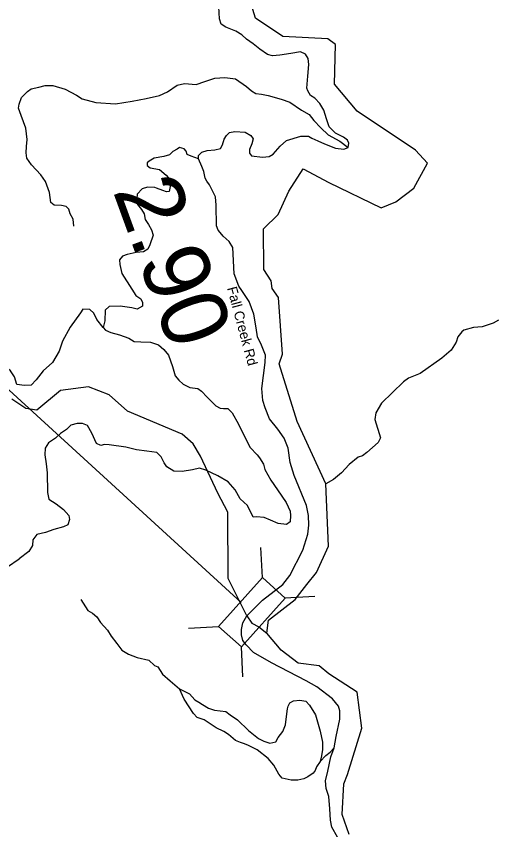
# Model space of a CAD drawing. Extents: x 1248089 to 1457196, y 820910 to 988753.
# Drawn here: x 1281298 to 1284931, y 901879 to 908013 of the extents above; entities that cross this region are included whole.
import ezdxf

# ---------------------------------------------------------------- set-up
doc = ezdxf.new("R2010")
doc.units = 0
for name, color, linetype in [('Exist Hydrographic Creek Single Shore', 7, 'Continuous'), ('Exist Hydrographic Misc Water Feature', 7, 'Continuous'), ('Exist Road Non-System Type 51', 7, 'Continuous'), ('Exist Road Secondary Structure Standard Bridge CELL', 7, 'Continuous'), ('Exist Road Secondary Structure Standard Bridge Number Label', 7, 'Continuous'), ('Exist Road Secondary Type 51 Attributed', 7, 'Continuous'), ('Exist Road Secondary Type 51 Label', 7, 'Continuous'), ('Prop GRAU CAT1 Cell', 7, 'Continuous')]:
    doc.layers.add(name, color=color, linetype=linetype)

msp = doc.modelspace()

# ---------------------------------------------------------------- linework, layer by layer
at = {"layer": 'Exist Hydrographic Creek Single Shore'}
for points in [[(1283490.1, 903729), (1283562.3, 903819.3), (1283652.6, 904018), (1283634.5, 904487.8), (1283417.9, 904957.5), (1283281, 905391), (1283307.1, 905465.9), (1283276, 905893.2), (1283228, 905959.9), (1283221.1, 906019.1), (1283165.1, 906102.3), (1283164.1, 906411), (1283275, 906517), (1283354, 906692.7), (1283462.2, 906862.6), (1283656.1, 906758.9), (1284052, 906567.1), (1284161, 906614.2), (1284298.3, 906715.9), (1284400.9, 906904.7), (1284310.7, 907002.2), (1283869, 907296.3), (1283699, 907500), (1283706.8, 907798.9), (1283648.8, 907842.7), (1283308, 907859.1), (1283103.1, 907997.8), (1283019.5, 908270)], [(1283038.1, 903493.2), (1282897.6, 903772.6)], [(1283810.2, 901844.7), (1283756.1, 901993.5), (1283770.2, 902226.3), (1283796.1, 902294.7), (1283905.4, 902645), (1283869.2, 902916), (1283657.1, 903055.8), (1283583.1, 903116.4), (1283425.1, 903135.9), (1283296.9, 903233.6), (1283189.1, 903360.6), (1283200.1, 903458.9), (1283403.2, 903615.5), (1283490.1, 903729)], [(1283038.1, 903493.2), (1283075.9, 903437.9), (1283128.3, 903408.8), (1283189.1, 903360.6)]]:
    msp.add_lwpolyline(points, dxfattribs=at)
at = {"layer": 'Exist Hydrographic Misc Water Feature'}
for points in [[(1284937.5, 905721.3), (1284896.9, 905698.2), (1284812.3, 905672.1), (1284748, 905665.9), (1284675.5, 905645.2), (1284659.1, 905634.2), (1284630.1, 905594.5), (1284617.3, 905555.3), (1284579.7, 905496.2), (1284508.2, 905435.3), (1284345.2, 905319.5), (1284256.3, 905283.5), (1284219.6, 905256.4), (1284053.5, 905094.8), (1284011.6, 905023.3), (1284002.4, 904971.8), (1284045.2, 904834.8), (1284028.1, 904799), (1283942.3, 904722.7), (1283909.6, 904699.5), (1283877.4, 904688.8), (1283810.1, 904634.2), (1283752.4, 904569.7), (1283691.1, 904519.3), (1283634.5, 904487.8)], [(1282897.6, 903772.6), (1282893.7, 904273.1), (1282820.1, 904416.7), (1282688, 904697), (1282632.1, 904790), (1282550, 904860.6), (1282138.1, 905036.3), (1281999.1, 905157.2), (1281842.1, 905219.4), (1281633, 905190.8), (1281454, 905043.4), (1281371, 905054.9), (1281264, 905125.9)]]:
    msp.add_lwpolyline(points, dxfattribs=at)
at = {"layer": 'Exist Road Non-System Type 51'}
for points in [[(1281731.6, 906430.1), (1281726.4, 906481.7), (1281705.8, 906523.1), (1281695.4, 906559.3), (1281674.8, 906577.4), (1281638.6, 906585.1), (1281584.4, 906587.7), (1281558.5, 906608.4), (1281548.2, 906683.3), (1281519.8, 906766), (1281483.7, 906817.7), (1281413.9, 906892.7), (1281377.8, 906941.8), (1281372.6, 906983.1), (1281375.2, 907029.6), (1281380.4, 907083.9), (1281370, 907169.2), (1281333.9, 907264.8), (1281315.8, 907319.1), (1281321, 907350.1), (1281336.4, 907399.2), (1281382.9, 907445.7), (1281411.3, 907466.4), (1281467.6, 907478.3), (1281516.6, 907491.2), (1281573.5, 907491.2), (1281666.4, 907462.8), (1281751.7, 907418.8), (1281795.6, 907390.4), (1281898.9, 907362), (1282046.1, 907351.6), (1282172.6, 907372.3), (1282278.5, 907393), (1282379.2, 907416.3), (1282438.6, 907442.1), (1282510.9, 907493.8), (1282567.7, 907506.7), (1282655.5, 907499), (1282720.1, 907519.6), (1282795, 907545.5), (1282872.5, 907550.6), (1282952.5, 907540.3), (1283035.2, 907483.5), (1283073.9, 907449.9), (1283106.6, 907429.2), (1283147.9, 907424), (1283199.5, 907416.3), (1283297.7, 907387.8), (1283362.2, 907364.6), (1283450, 907305.1), (1283506.8, 907271.5), (1283543, 907227.6), (1283594.7, 907170.7), (1283651.5, 907119), (1283739.3, 907069.9), (1283803, 907023)], [(1282673.6, 906938.6), (1282618.9, 906957.3), (1282587.9, 906970.2), (1282580.2, 906996), (1282564.7, 907014.1), (1282528.5, 907021.9), (1282513, 907011.5), (1282479.5, 906993.4), (1282453.6, 906967.6), (1282412.3, 906954.7), (1282337.4, 906941.8), (1282301.3, 906921.1), (1282285.8, 906908.2), (1282285.8, 906887.5), (1282309, 906869.4), (1282378.7, 906856.5), (1282427.8, 906815.1), (1282456.2, 906781.5), (1282458.8, 906729.8), (1282451, 906691.1), (1282430.4, 906688.5), (1282404.6, 906698.8), (1282355.5, 906716.9), (1282342.6, 906722.1), (1282288.3, 906724.7), (1282247, 906711.7), (1282210.9, 906670.4), (1282208.3, 906636.8), (1282213.4, 906592.9), (1282241.9, 906556.7), (1282262.5, 906523.1), (1282270.3, 906479.1), (1282296.1, 906443), (1282319.3, 906401.6), (1282329.7, 906362.8), (1282306.4, 906290.5), (1282290.9, 906256.9), (1282257.4, 906236.2), (1282203.1, 906231), (1282136, 906215.5), (1282099.8, 906202.6), (1282076.6, 906176.8), (1282079.2, 906140.6), (1282094.7, 906073.4), (1282169.6, 905953.8), (1282200.6, 905907.3), (1282236.8, 905881.4), (1282249.7, 905855.6), (1282249.7, 905827.2), (1282210.9, 905803.9), (1282169.6, 905814.2), (1282081.8, 905827.2), (1281999.2, 905824.6), (1281968.2, 905796.1), (1281965.6, 905716), (1281952.7, 905666.9)], [(1281952.7, 905666.9), (1281906.2, 905726.4), (1281882.9, 905772.9), (1281852, 905801.3), (1281800.3, 905803.9), (1281782.2, 905775.5), (1281704.7, 905669.5), (1281647.9, 905563.5), (1281622.1, 905488.6), (1281570.5, 905403.3), (1281500.7, 905338.7), (1281449.1, 905271.5), (1281410.3, 905230.2), (1281361.3, 905227.6), (1281301.9, 905235.3), (1281283.8, 905294.8), (1281255.4, 905338.7), (1281214.1, 905372.3), (1281154.7, 905457.6), (1281121.1, 905530)], [(1281952.7, 905666.9), (1281970.8, 905646.2), (1282012.1, 905628.2), (1282076.6, 905610.1), (1282146.4, 905586.8), (1282187.7, 905561), (1282236.8, 905558.4), (1282311.6, 905555.8), (1282371, 905535.1), (1282412.4, 905498.9), (1282445.9, 905457.6), (1282476.9, 905372.3), (1282497.6, 905302.5), (1282523.4, 905268.9), (1282557, 905237.9), (1282608.6, 905214.7), (1282668, 905206.9), (1282696.4, 905186.2), (1282737.8, 905139.7), (1282804.9, 905075.1), (1282835.2, 905057.9), (1282861, 905055.3), (1282894.6, 905055.3), (1282928.2, 905021.7), (1282974.7, 904936.4), (1283026.3, 904833), (1283062.5, 904760.7), (1283116.7, 904706.4), (1283132.2, 904683.1), (1283163.2, 904636.6), (1283173.5, 904595.3), (1283219.7, 904516.2), (1283268.8, 904441.3), (1283333.4, 904345.6), (1283364.3, 904281), (1283366.9, 904247.4), (1283364.3, 904200.9), (1283335.9, 904180.2), (1283274, 904188), (1283217.1, 904213.8), (1283168.1, 904234.5), (1283111.3, 904239.7), (1283085.4, 904237.1)], [(1283085.4, 904237.1), (1283041.5, 904325), (1282987.3, 904374.1), (1282948.6, 904441.3), (1282896.9, 904503.3), (1282819.4, 904547.2), (1282729, 904591.1), (1282680, 904606.7), (1282628.3, 904593.7), (1282550.8, 904580.8), (1282486.3, 904583.4), (1282434.6, 904614.4), (1282414, 904645.4), (1282390.7, 904691.9), (1282359.7, 904723), (1282282.3, 904733.3), (1282204.8, 904743.6), (1282124.7, 904764.3), (1281998.2, 904782.4), (1281963.3, 904784.4), (1281934.9, 904776.6), (1281903.9, 904792.1), (1281867.7, 904869.6), (1281836.7, 904926.5), (1281798, 904942), (1281756.7, 904942), (1281710.2, 904929.1), (1281676.6, 904898.1), (1281632.7, 904867.1), (1281594, 904830.9), (1281542.3, 904797.3), (1281516.5, 904755.9), (1281513.9, 904706.8), (1281524.2, 904637), (1281532, 904569.8), (1281534.6, 904422.5), (1281544.9, 904370.8), (1281599.1, 904337.2), (1281653.4, 904293.3), (1281694.5, 904247.6), (1281699.7, 904219.2), (1281686.8, 904177.8), (1281653.2, 904162.3), (1281580.9, 904144.2), (1281518.9, 904121), (1281454.4, 904105.5), (1281423.4, 904064.1), (1281420.8, 904022.8), (1281392.4, 903976.2), (1281318.9, 903922.5)], [(1281233.1, 903862.4), (1281318.9, 903922.5)], [(1281784.9, 903616.2), (1281839.1, 903533.5), (1281872.7, 903512.8), (1281906.3, 903484.4), (1281934.7, 903443.1), (1281986.3, 903383.6), (1282014.7, 903339.7), (1282056.1, 903282.8), (1282094.8, 903233.7), (1282143.9, 903202.7), (1282211, 903176.9), (1282298.8, 903158.8), (1282340.1, 903117.4), (1282366, 903107.1), (1282402.1, 903052.8), (1282458.9, 903001.1), (1282528.7, 902941.7), (1282606.1, 902902.9), (1282644.9, 902859), (1282675.9, 902840.9), (1282704.3, 902822.8), (1282748.2, 902797), (1282794.7, 902781.4), (1282879.9, 902771.1), (1282910.9, 902745.3), (1282967.7, 902709.1), (1283050.3, 902626.4), (1283126.7, 902568.5), (1283165.5, 902547.9), (1283212, 902532.4), (1283255.9, 902542.7), (1283273.9, 902573.7), (1283310.1, 902620.2), (1283328.2, 902669.3), (1283335.9, 902733.9), (1283343.7, 902790.8), (1283348.8, 902811.5), (1283361.8, 902837.3), (1283390.2, 902850.2), (1283436.6, 902855.4), (1283483.1, 902847.7), (1283511.5, 902819.2), (1283555.4, 902746.9), (1283591.6, 902622.8), (1283609.7, 902540.1), (1283609.7, 902483.3), (1283601.9, 902436.7), (1283591.6, 902392.8)], [(1283591.6, 902392.8), (1283563.2, 902354), (1283552.9, 902325.6), (1283537.4, 902304.9), (1283498.6, 902279.1), (1283467.6, 902263.6), (1283421.2, 902253.2), (1283372.1, 902253.2), (1283304.9, 902268.7), (1283279.1, 902297.2), (1283240.4, 902367), (1283199.1, 902416.1), (1283116.4, 902480.7), (1283049.3, 902514.3), (1283020.9, 902527.2), (1282989.9, 902537.5), (1282951.1, 902553), (1282899.5, 902597), (1282863.3, 902620.2), (1282806.5, 902648.7), (1282716.1, 902708.1), (1282661.9, 902726.2), (1282636.1, 902754.6), (1282563.7, 902863.2), (1282528.7, 902941.7)], [(1283591.6, 902392.8), (1283632.9, 902439.3), (1283666.5, 902465.2), (1283697.1, 902496.1)]]:
    msp.add_lwpolyline(points, dxfattribs=at)
at = {"layer": 'Exist Road Secondary Structure Standard Bridge CELL'}
for p, q in [((1283156.3, 903780), (1283144.3, 904006.1)), ((1283324.7, 903628.7), (1283550.7, 903640.7)), ((1282598, 903400.1), (1282824.1, 903412.1)), ((1283008.3, 903031.2), (1282996.3, 903257.3))]:
    msp.add_line(p, q, dxfattribs=at)
msp.add_lwpolyline([(1282824.1, 903412.1), (1283155.5, 903780.8), (1283327.7, 903625.9), (1282996.3, 903257.3)], close=True, dxfattribs=at)
at = {"layer": 'Exist Road Secondary Structure Standard Bridge Number Label'}
msp.add_line((1282996, 903592.4), (1280155.4, 906188.7), dxfattribs=at)
at = {"layer": 'Exist Road Secondary Type 51 Attributed'}
for points in [[(1282932.6, 906270.2), (1282905.5, 906314.8), (1282858.9, 906355.6), (1282835.5, 906381.5), (1282821, 906400.8), (1282808.9, 906433.4), (1282806.4, 906588.1), (1282801.6, 906651), (1282779.9, 906692.1), (1282755.7, 906740.4), (1282736.4, 906769.4), (1282724.3, 906791.2), (1282712.2, 906841.9), (1282697.7, 906880.6), (1282673.6, 906938.6), (1282674, 906962.5), (1282698.1, 906986.7), (1282739.2, 907001.2), (1282797.2, 907006), (1282838.2, 907015.7), (1282855.1, 907042.3), (1282867.2, 907085.8), (1282884.1, 907112.4), (1282905.9, 907136.6), (1282946.9, 907143.8), (1283024.2, 907139), (1283067.7, 907114.8), (1283084.6, 907088.2), (1283075, 907052), (1283058.1, 907008.5), (1283058.1, 906979.4), (1283072.5, 906960.1), (1283154.7, 906950.4), (1283205.4, 906955.3), (1283235.3, 906972.2), (1283288.5, 907032.6), (1283336.8, 907076.1), (1283445.5, 907107.6), (1283503.5, 907107.6), (1283527.6, 907093.1), (1283573.5, 907073.7), (1283624.2, 907052), (1283706.4, 907018.1), (1283769.2, 907010.9), (1283803, 907023), (1283807.8, 907056.8), (1283798.2, 907078.6), (1283766.8, 907100.3), (1283707, 907130.8), (1283658.7, 907179.1), (1283639.4, 907239.5), (1283617.7, 907304.8), (1283588.7, 907355.6), (1283550, 907394.3), (1283518.6, 907416), (1283496.9, 907449.9), (1283489.6, 907471.6), (1283496.9, 907561.1), (1283506.5, 907648.1), (1283499.3, 907694), (1283480, 907727.9), (1283443.7, 907744.8), (1283368.8, 907732.7), (1283286.7, 907718.2), (1283231.2, 907713.4), (1283192.5, 907725.5), (1283134.5, 907764.2), (1283086.2, 907805.3), (1283036, 907840.7), (1282999.8, 907872.1), (1282953.9, 907901.2), (1282879, 907930.2), (1282842.8, 907951.9), (1282830.7, 907993), (1282825.9, 908084.9)], [(1283038.1, 903493.2), (1283155.3, 903609.1), (1283310.4, 903729.4), (1283360.8, 903795.3), (1283459.6, 903986.4), (1283498.4, 904108.6), (1283506.2, 904176.5), (1283502.3, 904248.3), (1283486.8, 904324), (1283395.7, 904549), (1283364.7, 904649), (1283349.2, 904755.7), (1283318.2, 904831.4), (1283271.6, 904899.3), (1283209.6, 904976.9), (1283174.7, 905060.3), (1283159.2, 905116.6), (1283151.5, 905206.4), (1283174.8, 905402.3), (1283178.7, 905456.7), (1283147.7, 905532.3), (1283118.6, 905596.3), (1283107, 905662.3), (1283091.4, 905767.1), (1283054.6, 905862.1), (1283000.4, 905944.7), (1282977.2, 905977.7), (1282942.3, 906071.4), (1282932.6, 906270.2)], [(1283721.3, 901822.5), (1283677.8, 901899.9), (1283668.1, 901950.6), (1283663.3, 902037.7), (1283656, 902129.5), (1283636.7, 902189.1), (1283631.9, 902247.1), (1283648.8, 902322.1), (1283670.5, 902428.4), (1283697.1, 902496.1), (1283711.6, 902582.6), (1283740.5, 902713.1), (1283740.5, 902776), (1283728.5, 902812.2), (1283685, 902865.4), (1283566.6, 902957.3), (1283485.3, 903002.1), (1283224.4, 903137.5), (1283089.1, 903214.9), (1283033.5, 903272.9), (1283007.1, 903306), (1282997.4, 903347.7), (1282998.4, 903388.4), (1283008.1, 903438.9), (1283038.1, 903493.2)]]:
    msp.add_lwpolyline(points, dxfattribs=at)

# ---------------------------------------------------------------- texts
at = {"layer": 'Exist Road Secondary Type 51 Label'}
msp.add_text('Fall Creek Rd', height=75, rotation=285.07716, dxfattribs=at).set_placement((1282888, 905963.1))
at = {"layer": 'Prop GRAU CAT1 Cell'}
msp.add_text('2.90', height=500, rotation=290.06537, dxfattribs=at).set_placement((1282024.3, 906697.6))

doc.saveas('drawing.dxf')
